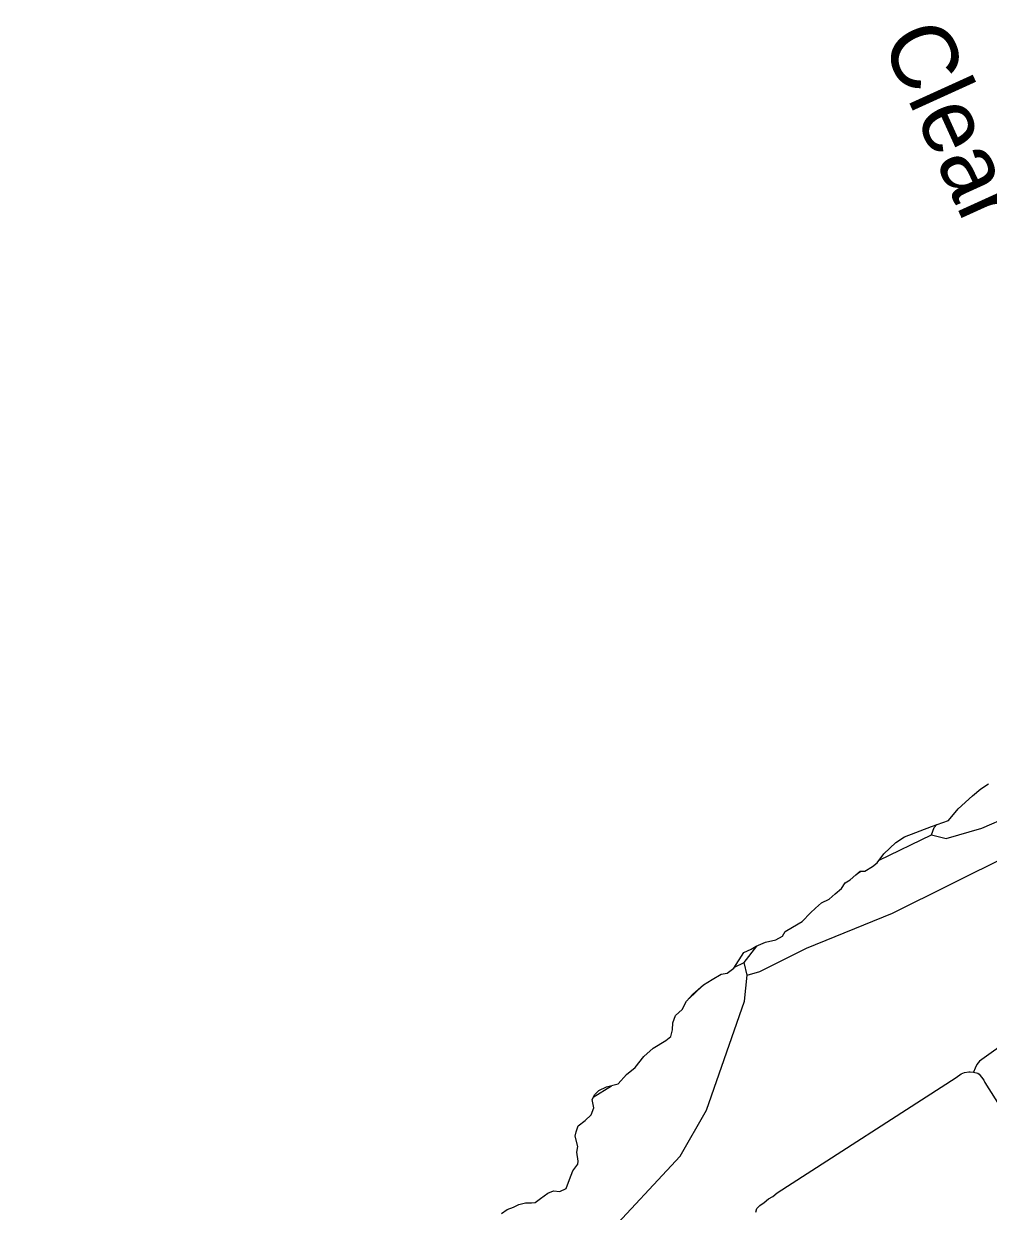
# Model space of a CAD drawing. Extents: x 2104537 to 2336408, y 34176 to 229611.
# Drawn here: x 2180163 to 2188923, y 155125 to 165912 of the extents above; entities that cross this region are included whole.
import ezdxf

# ---------------------------------------------------------------- set-up
doc = ezdxf.new("R2010")
doc.units = 0
for name, color, linetype in [('Exist Boundary Political CountyLine', 7, 'Continuous'), ('Exist Hydrographic Creek Single Shore', 7, 'Continuous'), ('Exist Hydrographic Misc Water Feature', 7, 'Continuous'), ('Exist Road Non-System Type 51', 7, 'Continuous'), ('Old_Level_32', 7, 'Continuous')]:
    doc.layers.add(name, color=color, linetype=linetype)

msp = doc.modelspace()

# ---------------------------------------------------------------- linework, layer by layer
at = {"layer": 'Exist Boundary Political CountyLine'}
for points in [[(2188651, 158779), (2188781, 158900), (2188855, 158962), (2188925, 159007)], [(2186497, 157279), (2186553, 157288), (2186613, 157332), (2186703, 157476), (2186769, 157507), (2186816, 157532), (2186900, 157569), (2186994, 157591), (2187053, 157623), (2187078, 157666), (2187144, 157707), (2187234, 157757), (2187309, 157835), (2187353, 157879), (2187409, 157926), (2187478, 157960), (2187534, 158007), (2187590, 158057), (2187622, 158107), (2187669, 158135), (2187719, 158182), (2187759, 158213), (2187803, 158213), (2187872, 158257), (2187915, 158291), (2187975, 158372), (2188028, 158422), (2188084, 158476), (2188162, 158526), (2188409, 158619), (2188562, 158676), (2188651, 158779)], [(2184501, 155104), (2184554, 155141), (2184611, 155163), (2184661, 155185), (2184720, 155201), (2184776, 155201), (2184807, 155204), (2184857, 155241), (2184923, 155288), (2184973, 155310), (2185032, 155304), (2185089, 155332), (2185120, 155413), (2185151, 155491), (2185195, 155554), (2185198, 155579), (2185185, 155663), (2185195, 155713), (2185170, 155807), (2185179, 155848), (2185198, 155901), (2185263, 155948), (2185317, 156001), (2185342, 156066), (2185326, 156141), (2185349, 156185), (2185385, 156223), (2185457, 156254), (2185563, 156282), (2185638, 156366), (2185716, 156432), (2185794, 156532), (2185879, 156607), (2185994, 156676), (2186041, 156713), (2186054, 156773), (2186057, 156838), (2186082, 156904), (2186144, 156957), (2186182, 157032), (2186241, 157098), (2186338, 157182), (2186416, 157229), (2186497, 157279)]]:
    msp.add_lwpolyline(points, dxfattribs=at)
at = {"layer": 'Exist Hydrographic Creek Single Shore'}
msp.add_lwpolyline([(2186733, 157269), (2186849, 157303), (2187273, 157514), (2188054, 157834), (2189118, 158364)], dxfattribs=at)
at = {"layer": 'Exist Hydrographic Misc Water Feature'}
for p, q in [((2186707, 157384), (2186820, 157534)), ((2186733, 157269), (2186707, 157384))]:
    msp.add_line(p, q, dxfattribs=at)
for points in [[(2188408, 158545), (2188542, 158510), (2188866, 158605), (2189116, 158715)], [(2188408, 158545), (2188433, 158610), (2188456, 158637)], [(2187931, 158313), (2188408, 158545)], [(2187734, 158194), (2187766, 158213)], [(2186619, 157342), (2186707, 157384)], [(2186125, 155624), (2186365, 156043), (2186709, 157033), (2186733, 157269)], [(2186207, 157059), (2186322, 157168)], [(2185336, 156161), (2185501, 156265)], [(2180163, 149225), (2180404, 149292), (2180862, 149329), (2181461, 149514), (2181727, 149657), (2181992, 149960), (2182407, 150211), (2182548, 150356), (2182878, 150848), (2183051, 151275), (2183685, 152545), (2184321, 153455), (2184751, 154148), (2186125, 155624)]]:
    msp.add_lwpolyline(points, dxfattribs=at)
at = {"layer": 'Exist Road Non-System Type 51'}
for points in [[(2190756, 157688), (2190743, 157692), (2190723, 157693), (2190692, 157691), (2190658, 157681), (2190617, 157662), (2189129, 156690), (2188845, 156489), (2188819, 156459), (2188803, 156425), (2188790, 156387)], [(2186811, 155118), (2186821, 155150), (2186847, 155178), (2186887, 155204), (2186928, 155237), (2186966, 155259), (2187006, 155291), (2188632, 156340), (2188678, 156372), (2188708, 156384), (2188746, 156393), (2188760, 156393), (2188790, 156387)], [(2188790, 156387), (2188828, 156379), (2188840, 156371), (2188882, 156317), (2188892, 156295), (2189136, 155908), (2190388, 153984), (2190797, 153366)]]:
    msp.add_lwpolyline(points, dxfattribs=at)

# ---------------------------------------------------------------- texts
at = {"layer": 'Old_Level_32'}
msp.add_text('Clear', height=600, rotation=294.4567, dxfattribs=at).set_placement((2187945, 165764))

doc.saveas('drawing.dxf')
